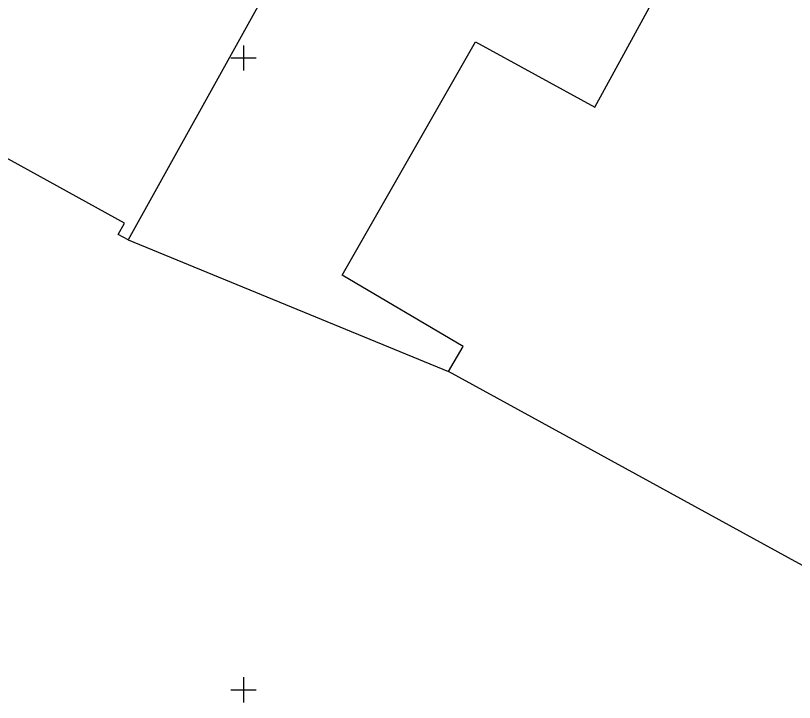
# Model space of a CAD drawing. Extents: x -702257 to -701487, y -1009871 to -1008841.
# Drawn here: x -702009.02 to -701978.19, y -1009600.5 to -1009573.32 of the extents above; entities that cross this region are included whole.
import ezdxf

# ---------------------------------------------------------------- set-up
doc = ezdxf.new("R2010")
doc.units = 0
doc.layers.add('Z_hektometricka_sit', color=7, linetype='Continuous')
doc.layers.add('Z_katastr_hranice', color=7, linetype='Continuous')

msp = doc.modelspace()

# ---------------------------------------------------------------- linework, layer by layer
at = {"layer": 'Z_hektometricka_sit'}
for p, q in [((-702000, -1009574.5), (-702000, -1009575.5)), ((-702000, -1009574.5), (-702000, -1009575.5)), ((-702000.5, -1009575), (-701999.5, -1009575)), ((-702000.5, -1009575), (-701999.5, -1009575)), ((-702000, -1009599.5), (-702000, -1009600.5)), ((-702000, -1009599.5), (-702000, -1009600.5)), ((-702000.5, -1009600), (-701999.5, -1009600)), ((-702000.5, -1009600), (-701999.5, -1009600))]:
    msp.add_line(p, q, dxfattribs=at)
at = {"layer": 'Z_katastr_hranice'}
for p, q in [((-701986.09, -1009576.95), (-701982.05, -1009569.56)), ((-701998.22, -1009570.78), (-702004.56, -1009582.2)), ((-701996.09, -1009583.59), (-701990.82, -1009574.36)), ((-701990.82, -1009574.36), (-701986.09, -1009576.95)), ((-702004.71, -1009581.54), (-702009.56, -1009578.86)), ((-702004.95, -1009581.98), (-702004.71, -1009581.54)), ((-702004.56, -1009582.2), (-702004.95, -1009581.98)), ((-702004.56, -1009582.2), (-701991.88, -1009587.41)), ((-701991.3, -1009586.41), (-701996.09, -1009583.59)), ((-701991.88, -1009587.41), (-701991.3, -1009586.41)), ((-701968.77, -1009600.07), (-701991.88, -1009587.41))]:
    msp.add_line(p, q, dxfattribs=at)

doc.saveas('drawing.dxf')
